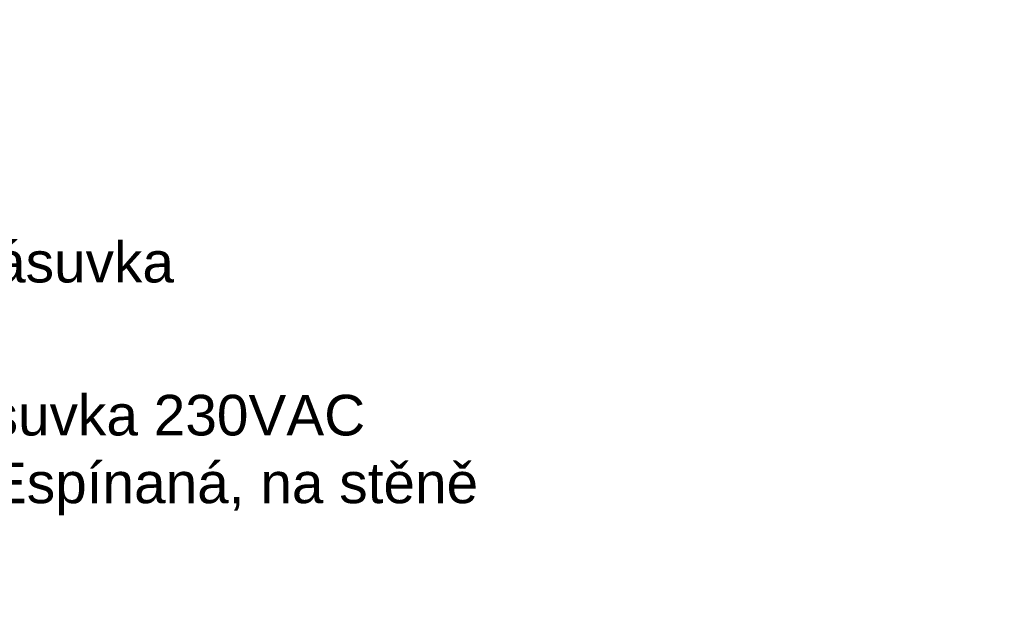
# Model space of a CAD drawing. Header units: millimetres. Extents: x 40090 to 187415, y -53271 to 40260.
# Tile 405 of 406: x 140628 to 145473, y 37107 to 40009. Entities that reach past the tile are written whole.
import ezdxf

# ---------------------------------------------------------------- set-up
doc = ezdxf.new("R2010")
doc.units = ezdxf.units.MM
doc.layers.add('AVM_nárokLAN', color=30, linetype='Continuous')
doc.layers.add('AVM_sp_230VAC', color=170, linetype='Continuous')
doc.styles.add('AVM', font='arial.ttf')
doc.dimstyles.new('AVM-1_50', dxfattribs={"dimscale": 40, "dimtxt": 2.5, "dimasz": 2.5, "dimexe": 1.25, "dimexo": 0.625, "dimtad": 1, "dimdec": 0, "dimrnd": 1, "dimtxsty": 'AVM', "dimcen": 2.5, "dimclrd": 256, "dimclre": 256, "dimclrt": 256, "dimadec": 0, "dimazin": 0, "dimtfac": 1, "dimtdec": 0, "dimtmove": 0, "dimatfit": 3, "dimfxl": 0, "dimarcsym": 0})

msp = doc.modelspace()

# ---------------------------------------------------------------- texts
at = {"layer": 'AVM_nárokLAN', "insert": (138328.5, 38345.1), "char_height": 200, "attachment_point": 7, "style": 'AVM'}
msp.add_mtext('Nárok  LAN dvojzásuvka \\PRJ45, na stěně', dxfattribs=at)
at = {"layer": 'AVM_sp_230VAC', "insert": (138850, 37568.7), "char_height": 200, "attachment_point": 7, "style": 'AVM'}
msp.add_mtext('Nárok dvojzásuvka 230VAC\\Pfáze "AV" - NEspínaná, na stěně', dxfattribs=at)

# ---------------------------------------------------------------- leaders
at = {"layer": 'AVM_nárokLAN', "annotation_type": 0, "has_hookline": 1, "hookline_direction": 0}
for points, text_width in [([(142987.3, 31242.9), (147827.6, 40009.2), (147927.6, 40009.2)], 4898.4), ([(143085.8, 30053.7), (147827.6, 38653.4), (147927.6, 38653.4)], 4898.4), ([(138865.1, 33965.8), (138228.5, 38345.1), (138328.5, 38345.1)], 3026.1)]:
    msp.add_leader(points, dimstyle='AVM-1_50', override={"dimgap": 0.625, "dimtad": 0}, dxfattribs=dict(at, text_width=text_width))
at = {"layer": 'AVM_sp_230VAC', "annotation_type": 0, "has_hookline": 1, "hookline_direction": 0}
for points, text_width in [([(143011.8, 31154.8), (147917.3, 39248.6), (148017.3, 39248.6)], 3832.2), ([(143159.5, 29976.1), (147917.3, 37892.9), (148017.3, 37892.9)], 3832.2), ([(138865.1, 33965.8), (138750, 37568.7), (138850, 37568.7)], 4020.5)]:
    msp.add_leader(points, dimstyle='AVM-1_50', override={"dimgap": 0.625, "dimtad": 0}, dxfattribs=dict(at, text_width=text_width))

doc.saveas('drawing.dxf')
